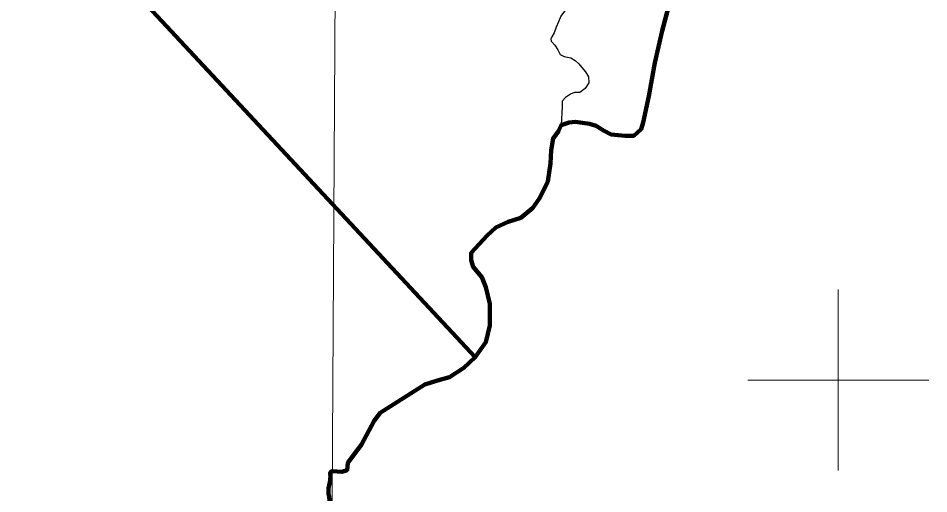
# Model space of a CAD drawing. Extents: x 553962 to 842807, y 8883888 to 9032388.
# Drawn here: x 715941 to 726000, y 8923744 to 8928999 of the extents above; entities that cross this region are included whole.
import ezdxf

# ---------------------------------------------------------------- set-up
doc = ezdxf.new("R2010")
doc.units = 0
doc.header["$LTSCALE"] = 150
for name, color, linetype, lineweight in [('1', 7, 'Continuous', 13), ('2', 7, 'Continuous', 13), ('24', 7, 'Continuous', 25), ('53', 7, 'Continuous', 106), ('9', 7, 'Continuous', 90)]:
    doc.layers.add(name, color=color, linetype=linetype, lineweight=lineweight)

msp = doc.modelspace()

# ---------------------------------------------------------------- linework, layer by layer
at = {"layer": '1'}
msp.add_lwpolyline([(719978.9, 9023574.5), (719561.6, 8949232.2), (719215.6, 8890710.6)], dxfattribs=at)
at = {"layer": '2'}
for p, q in [((725000, 8924000), (725000, 8926000)), ((724000, 8925000), (726000, 8925000))]:
    msp.add_line(p, q, dxfattribs=at)
at = {"layer": '24', "lineweight": 53}
msp.add_lwpolyline([(723215.4, 8929475.3), (723055.5, 8928859.6), (722973.7, 8928506.8), (722908.8, 8928138.2), (722843.2, 8927845.9), (722821.3, 8927772.9), (722741, 8927699.8), (722646.1, 8927699.8), (722492.8, 8927714.4), (722405.2, 8927758.2), (722325, 8927809.4), (722252, 8927831.3), (722098.7, 8927853.2), (722025.7, 8927845.9), (721938.1, 8927816.7), (721908.9, 8927750.9), (721850.6, 8927670.6), (721828.7, 8927539.1), (721821.3, 8927392.9), (721792.2, 8927195.7), (721704.6, 8927013), (721624.3, 8926903.4), (721492.9, 8926793.8), (721354.2, 8926750), (721217.7, 8926684.8), (721120.7, 8926596.5), (721033.1, 8926501.5), (720945.5, 8926406.6), (720945.5, 8926326.2), (720967.4, 8926253.1), (721062.3, 8926136.2), (721106.1, 8926026.6), (721149.9, 8925843.9), (721149.9, 8925602.8), (721106.1, 8925420.2), (720989.3, 8925252.1), (720865.2, 8925135.2), (720704.7, 8925032.9), (720573.3, 8924996.4), (720434.6, 8924952.6), (719938.3, 8924638.4), (719872.6, 8924550.7), (719734.6, 8924286.8), (719583.5, 8924086.5), (719574.6, 8924006.4), (719516.8, 8923986.4), (719411.8, 8923993.9)], dxfattribs=at)
at = {"layer": '24'}
for points in [[(722065, 8929181.7), (722047.1, 8929132.1), (721985.8, 8929091.8), (721934.5, 8929020.8), (721908.6, 8928959.8), (721882.8, 8928898.9), (721862, 8928837.9), (721836.2, 8928792.2), (721826.6, 8928771.5)], [(721826.6, 8928771.5), (721827.2, 8928745.6), (721867.6, 8928699.5), (721902.9, 8928648.4), (721927.9, 8928597.3), (721973.6, 8928576.7), (722044.7, 8928561), (722095.3, 8928530.1), (722135.8, 8928494.2), (722166, 8928453.3), (722206.3, 8928407.2), (722241.6, 8928351), (722246.2, 8928284.7), (722205.1, 8928223.9), (722143.7, 8928178.4), (722087.8, 8928178.8), (722041.9, 8928158.7), (721985.7, 8928123.4), (721949.8, 8928082.9), (721949.4, 8928021.8), (721938.1, 8927816.7)]]:
    msp.add_lwpolyline(points, dxfattribs=at)
at = {"layer": '24', "lineweight": 53}
msp.add_spline([(719411.8, 8923993.9), (719393.1, 8923985.6), (719389.3, 8923947.6), (719370.3, 8923807.2), (719381.7, 8923678.2), (719408.2, 8923534), (719404.4, 8923473.3), (719358.5, 8923328.1)], degree=3, dxfattribs=at)
at = {"layer": '53'}
msp.add_lwpolyline([(723215.4, 8929475.3), (723055.5, 8928859.6), (722973.7, 8928506.8), (722908.8, 8928138.2), (722843.2, 8927845.9), (722821.3, 8927772.9), (722741, 8927699.8), (722646.1, 8927699.8), (722492.8, 8927714.4), (722405.2, 8927758.2), (722325, 8927809.4), (722252, 8927831.3), (722098.7, 8927853.2), (722025.7, 8927845.9), (721938.1, 8927816.7), (721908.9, 8927750.9), (721850.6, 8927670.6), (721828.7, 8927539.1), (721821.3, 8927392.9), (721792.2, 8927195.7), (721704.6, 8927013), (721624.3, 8926903.4), (721492.9, 8926793.8), (721354.2, 8926750), (721217.7, 8926684.8), (721120.7, 8926596.5), (721033.1, 8926501.5), (720945.5, 8926406.6), (720945.5, 8926326.2), (720967.4, 8926253.1), (721062.3, 8926136.2), (721106.1, 8926026.6), (721149.9, 8925843.9), (721149.9, 8925602.8), (721106.1, 8925420.2), (720989.3, 8925252.1), (720865.2, 8925135.2), (720704.7, 8925032.9), (720573.3, 8924996.4), (720434.6, 8924952.6), (719938.3, 8924638.4), (719872.6, 8924550.7), (719734.6, 8924286.8), (719583.5, 8924086.5), (719574.6, 8924006.4), (719516.8, 8923986.4), (719411.8, 8923993.9)], dxfattribs=at)
msp.add_lwpolyline([(723215.4, 8929475.3), (723055.5, 8928859.6), (722973.7, 8928506.8), (722908.8, 8928138.2), (722843.2, 8927845.9), (722821.3, 8927772.9), (722741, 8927699.8), (722646.1, 8927699.8), (722492.8, 8927714.4), (722405.2, 8927758.2), (722325, 8927809.4), (722252, 8927831.3), (722098.7, 8927853.2), (722025.7, 8927845.9), (721938.1, 8927816.7), (721908.9, 8927750.9), (721850.6, 8927670.6), (721828.7, 8927539.1), (721821.3, 8927392.9), (721792.2, 8927195.7), (721704.6, 8927013), (721624.3, 8926903.4), (721492.9, 8926793.8), (721354.2, 8926750), (721217.7, 8926684.8), (721120.7, 8926596.5), (721033.1, 8926501.5), (720945.5, 8926406.6), (720945.5, 8926326.2), (720967.4, 8926253.1), (721062.3, 8926136.2), (721106.1, 8926026.6), (721149.9, 8925843.9), (721149.9, 8925602.8), (721106.1, 8925420.2), (720989.3, 8925252.1), (720865.2, 8925135.2), (720704.7, 8925032.9), (720573.3, 8924996.4), (720434.6, 8924952.6), (719938.3, 8924638.4), (719872.6, 8924550.7), (719734.6, 8924286.8), (719583.5, 8924086.5), (719574.6, 8924006.4), (719516.8, 8923986.4), (719411.8, 8923993.9)], dxfattribs=at)
msp.add_lwpolyline([(723215.4, 8929475.3), (723055.5, 8928859.6), (722973.7, 8928506.8), (722908.8, 8928138.2), (722843.2, 8927845.9), (722821.3, 8927772.9), (722741, 8927699.8), (722646.1, 8927699.8), (722492.8, 8927714.4), (722405.2, 8927758.2), (722325, 8927809.4), (722252, 8927831.3), (722098.7, 8927853.2), (722025.7, 8927845.9), (721938.1, 8927816.7), (721908.9, 8927750.9), (721850.6, 8927670.6), (721828.7, 8927539.1), (721821.3, 8927392.9), (721792.2, 8927195.7), (721704.6, 8927013), (721624.3, 8926903.4), (721492.9, 8926793.8), (721354.2, 8926750), (721217.7, 8926684.8), (721120.7, 8926596.5), (721033.1, 8926501.5), (720945.5, 8926406.6), (720945.5, 8926326.2), (720967.4, 8926253.1), (721062.3, 8926136.2), (721106.1, 8926026.6), (721149.9, 8925843.9), (721149.9, 8925602.8), (721106.1, 8925420.2), (720989.3, 8925252.1), (720865.2, 8925135.2), (720704.7, 8925032.9), (720573.3, 8924996.4), (720434.6, 8924952.6), (719938.3, 8924638.4), (719872.6, 8924550.7), (719734.6, 8924286.8), (719583.5, 8924086.5), (719574.6, 8924006.4), (719516.8, 8923986.4), (719411.8, 8923993.9)], dxfattribs=at)
msp.add_spline([(719411.8, 8923993.9), (719393.1, 8923985.6), (719389.3, 8923947.6), (719370.3, 8923807.2), (719381.7, 8923678.2), (719408.2, 8923534), (719404.4, 8923473.3), (719358.5, 8923328.1)], degree=3, dxfattribs=at)
msp.add_spline([(719411.8, 8923993.9), (719393.1, 8923985.6), (719389.3, 8923947.6), (719370.3, 8923807.2), (719381.7, 8923678.2), (719408.2, 8923534), (719404.4, 8923473.3), (719358.5, 8923328.1)], degree=3, dxfattribs=at)
msp.add_spline([(719411.8, 8923993.9), (719393.1, 8923985.6), (719389.3, 8923947.6), (719370.3, 8923807.2), (719381.7, 8923678.2), (719408.2, 8923534), (719404.4, 8923473.3), (719358.5, 8923328.1)], degree=3, dxfattribs=at)
at = {"layer": '9'}
msp.add_line((710319.1, 8936704.6), (720989.4, 8925252.2), dxfattribs=at)
msp.add_lwpolyline([(723215.4, 8929475.3), (723055.5, 8928859.6), (722973.7, 8928506.8), (722908.8, 8928138.2), (722843.2, 8927845.9), (722821.3, 8927772.9), (722741, 8927699.8), (722646.1, 8927699.8), (722492.8, 8927714.4), (722405.2, 8927758.2), (722325, 8927809.4), (722252, 8927831.3), (722098.7, 8927853.2), (722025.7, 8927845.9), (721938.1, 8927816.7), (721908.9, 8927750.9), (721850.6, 8927670.6), (721828.7, 8927539.1), (721821.3, 8927392.9), (721792.2, 8927195.7), (721704.6, 8927013), (721624.3, 8926903.4), (721492.9, 8926793.8), (721354.2, 8926750), (721217.7, 8926684.8), (721120.7, 8926596.5), (721033.1, 8926501.5), (720945.5, 8926406.6), (720945.5, 8926326.2), (720967.4, 8926253.1), (721062.3, 8926136.2), (721106.1, 8926026.6), (721149.9, 8925843.9), (721149.9, 8925602.8), (721106.1, 8925420.2), (720989.3, 8925252.1), (720865.2, 8925135.2), (720704.7, 8925032.9), (720573.3, 8924996.4), (720434.6, 8924952.6), (719938.3, 8924638.4), (719872.6, 8924550.7), (719734.6, 8924286.8), (719583.5, 8924086.5), (719574.6, 8924006.4), (719516.8, 8923986.4), (719411.8, 8923993.9)], dxfattribs=at)
msp.add_spline([(719411.8, 8923993.9), (719393.1, 8923985.6), (719389.3, 8923947.6), (719370.3, 8923807.2), (719381.7, 8923678.2), (719408.2, 8923534), (719404.4, 8923473.3), (719358.5, 8923328.1)], degree=3, dxfattribs=at)

doc.saveas('drawing.dxf')
